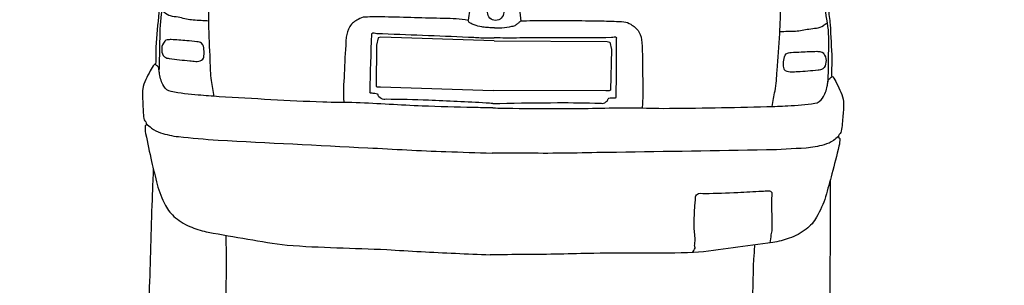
# Model space of a CAD drawing. Extents: x 1616800 to 1632437, y 2248456 to 2251974.
# Tile 290 of 399: x 1619129.865 to 1619132.417, y 2251163.928 to 2251164.617. Entities that reach past the tile are written whole.
import ezdxf

# ---------------------------------------------------------------- set-up
doc = ezdxf.new("R2010")
doc.units = 0
doc.header["$LTSCALE"] = 2
doc.header["$PDMODE"] = 3
doc.header["$PDSIZE"] = 0.2
doc.layers.get('0').update_dxf_attribs({"linetype": 'CONTINUOUS'})
doc.layers.get('Defpoints').update_dxf_attribs({"linetype": 'CONTINUOUS'})
doc.layers.add('0000-PAP-PROFIL EN TRAVERS DE PRINCIPE', color=7, linetype='CONTINUOUS')
doc.styles.add('Arial', font='ARIALN.TTF')
doc.styles.get("Standard").update_dxf_attribs({"font": 'arial.ttf'})
doc.dimstyles.get("Standard").update_dxf_attribs({"dimtxt": 0.18, "dimasz": 0.18, "dimexe": 0.18, "dimexo": 0.0625, "dimgap": 0.09, "dimtad": 0, "dimtih": 1, "dimtoh": 1, "dimdec": 4, "dimzin": 0, "dimdsep": 46, "dimtxsty": 'Standard', "dimcen": 0.09, "dimadec": 0, "dimazin": 0, "dimtfac": 1, "dimtdec": 4, "dimtofl": 0, "dimtmove": 0, "dimatfit": 3, "dimfxl": 1, "dimtolj": 1, "dimtzin": 0, "dimarcsym": 0})

# ---------------------------------------------------------------- blocks, each defined once
blk = doc.blocks.new('Corsa-Arrière')
at = {"color": 8}
for p, q in [((-0.0524, 0.8493), (-0.0631, 0.7657)), ((0.0524, 0.8493), (0.0631, 0.7657))]:
    blk.add_line(p, q, dxfattribs=at)
for points in [[(0, 0.7174), (-0.2722, 0.721), (-0.2786, 0.7194), (-0.2823, 0.7019), (-0.2818, 0.6033), (-0.2791, 0.6017), (-0.2711, 0.6017), (0, 0.5977)], [(0, 0.7174), (0.2722, 0.721), (0.2786, 0.7194), (0.2823, 0.7019), (0.2818, 0.6033), (0.2791, 0.6017), (0.2711, 0.6017), (0, 0.5977)]]:
    blk.add_lwpolyline(points, dxfattribs=at)
blk.add_circle((0.0024, 0.7859), 0.0194, dxfattribs=at)
for points, knots in [([(0, 1.4325), (-0.0119, 1.4325), (-0.0238, 1.4325), (-0.0357, 1.4325), (-0.0751, 1.4325), (-0.1145, 1.4325), (-0.1538, 1.4325), (-0.2158, 1.4325), (-0.2778, 1.4301), (-0.3398, 1.4286), (-0.3741, 1.4278), (-0.4082, 1.4214), (-0.4424, 1.4199), (-0.4434, 1.4199), (-0.4444, 1.4204), (-0.4453, 1.4209), (-0.446, 1.4212), (-0.4437, 1.4227), (-0.4443, 1.4228), (-0.4615, 1.4258), (-0.481, 1.4213), (-0.4986, 1.417), (-0.499, 1.4169), (-0.4994, 1.4168), (-0.4997, 1.4166), (-0.5, 1.4164), (-0.4995, 1.4157), (-0.4997, 1.4155), (-0.5017, 1.4143), (-0.5043, 1.4142), (-0.5062, 1.4128), (-0.5095, 1.4105), (-0.5127, 1.4081), (-0.5159, 1.4056), (-0.5225, 1.4004), (-0.5291, 1.3953), (-0.5353, 1.3896), (-0.5414, 1.384), (-0.5466, 1.3775), (-0.5517, 1.371), (-0.5623, 1.3575), (-0.5726, 1.344), (-0.5816, 1.3293), (-0.5953, 1.3068), (-0.6075, 1.2837), (-0.6189, 1.26), (-0.6353, 1.2259), (-0.6518, 1.192), (-0.6652, 1.1566), (-0.6794, 1.119), (-0.6926, 1.0811), (-0.7059, 1.0432), (-0.7147, 1.018), (-0.7226, 0.9925), (-0.7315, 0.9672), (-0.7366, 0.9528), (-0.7431, 0.939), (-0.7499, 0.9253), (-0.7572, 0.9105), (-0.7674, 0.8972), (-0.7747, 0.8823), (-0.7801, 0.8712), (-0.7848, 0.8598), (-0.7892, 0.8482), (-0.794, 0.8355), (-0.7986, 0.8228), (-0.8014, 0.8095), (-0.8042, 0.7968), (-0.8058, 0.7839), (-0.807, 0.771), (-0.8097, 0.7432), (-0.8112, 0.7154), (-0.8131, 0.6876), (-0.814, 0.6742), (-0.8111, 0.6607), (-0.8131, 0.6473), (-0.8133, 0.6463), (-0.8153, 0.6465), (-0.8159, 0.6457), (-0.8194, 0.6407), (-0.8227, 0.6356), (-0.8254, 0.63), (-0.8324, 0.6157), (-0.841, 0.602), (-0.8427, 0.5864), (-0.8439, 0.5752), (-0.8427, 0.564), (-0.8421, 0.5528), (-0.8415, 0.5401), (-0.8404, 0.5274), (-0.8388, 0.5148), (-0.8382, 0.5107), (-0.8337, 0.5078), (-0.8326, 0.5041), (-0.8322, 0.5026), (-0.8325, 0.5006), (-0.8332, 0.4991), (-0.8336, 0.4983), (-0.8354, 0.4983), (-0.8354, 0.4974), (-0.8358, 0.4914), (-0.8351, 0.485), (-0.8338, 0.479), (-0.8286, 0.4566), (-0.8237, 0.4342), (-0.8181, 0.4119), (-0.8136, 0.3933), (-0.8087, 0.3749), (-0.8037, 0.3565), (-0.7989, 0.3392), (-0.7916, 0.323), (-0.783, 0.3068), (-0.777, 0.2953), (-0.7689, 0.2859), (-0.7585, 0.2777), (-0.746, 0.2678), (-0.733, 0.2605), (-0.7184, 0.2553), (-0.7053, 0.2507), (-0.6924, 0.2463), (-0.6788, 0.2442), (-0.6471, 0.2391), (-0.6154, 0.2342), (-0.5835, 0.2296), (-0.552, 0.2251), (-0.5207, 0.2188), (-0.489, 0.2167), (-0.409, 0.2115), (-0.329, 0.2129), (-0.249, 0.2101), (-0.1939, 0.2082), (-0.1389, 0.2054), (-0.0838, 0.2042), (-0.0559, 0.2036), (-0.0279, 0.2029), (0, 0.2023)], [0, 0, 0, 0, 0.014178, 0.014178, 0.014178, 0.061081, 0.061081, 0.061081, 0.134912, 0.134912, 0.134912, 0.175812, 0.175812, 0.175812, 0.177028, 0.177028, 0.177028, 0.17789, 0.17789, 0.17789, 0.199543, 0.199543, 0.199543, 0.200026, 0.200026, 0.200026, 0.200447, 0.200447, 0.200447, 0.203232, 0.203232, 0.203232, 0.208033, 0.208033, 0.208033, 0.218033, 0.218033, 0.218033, 0.227859, 0.227859, 0.227859, 0.24823, 0.24823, 0.24823, 0.279487, 0.279487, 0.279487, 0.324462, 0.324462, 0.324462, 0.372278, 0.372278, 0.372278, 0.404128, 0.404128, 0.404128, 0.422303, 0.422303, 0.422303, 0.442005, 0.442005, 0.442005, 0.456714, 0.456714, 0.456714, 0.472824, 0.472824, 0.472824, 0.488295, 0.488295, 0.488295, 0.521495, 0.521495, 0.521495, 0.537474, 0.537474, 0.537474, 0.538765, 0.538765, 0.538765, 0.546028, 0.546028, 0.546028, 0.564647, 0.564647, 0.564647, 0.578009, 0.578009, 0.578009, 0.593157, 0.593157, 0.593157, 0.598026, 0.598026, 0.598026, 0.600035, 0.600035, 0.600035, 0.601143, 0.601143, 0.601143, 0.608496, 0.608496, 0.608496, 0.63586, 0.63586, 0.63586, 0.65857, 0.65857, 0.65857, 0.67995, 0.67995, 0.67995, 0.695048, 0.695048, 0.695048, 0.713284, 0.713284, 0.713284, 0.729607, 0.729607, 0.729607, 0.767879, 0.767879, 0.767879, 0.805775, 0.805775, 0.805775, 0.901099, 0.901099, 0.901099, 0.966706, 0.966706, 0.966706, 1, 1, 1, 1]), ([(0, 1.4325), (0.0119, 1.4325), (0.0238, 1.4325), (0.0357, 1.4325), (0.0751, 1.4325), (0.1145, 1.4325), (0.1538, 1.4325), (0.2158, 1.4325), (0.2778, 1.4301), (0.3398, 1.4286), (0.3741, 1.4278), (0.4082, 1.4214), (0.4424, 1.4199), (0.4434, 1.4199), (0.4444, 1.4204), (0.4453, 1.4209), (0.446, 1.4212), (0.4437, 1.4227), (0.4443, 1.4228), (0.4615, 1.4258), (0.481, 1.4213), (0.4986, 1.417), (0.499, 1.4169), (0.4994, 1.4168), (0.4997, 1.4166), (0.5, 1.4164), (0.4995, 1.4157), (0.4997, 1.4155), (0.5017, 1.4143), (0.5043, 1.4142), (0.5062, 1.4128), (0.5095, 1.4105), (0.5127, 1.4081), (0.5159, 1.4056), (0.5225, 1.4004), (0.5291, 1.3953), (0.5353, 1.3896), (0.5414, 1.384), (0.5466, 1.3775), (0.5517, 1.371), (0.5623, 1.3575), (0.5726, 1.344), (0.5816, 1.3293), (0.5953, 1.3068), (0.6075, 1.2837), (0.6189, 1.26), (0.6353, 1.2259), (0.6518, 1.192), (0.6652, 1.1566), (0.6794, 1.119), (0.6926, 1.0811), (0.7059, 1.0432), (0.7147, 1.018), (0.7226, 0.9925), (0.7315, 0.9672), (0.7366, 0.9528), (0.7431, 0.939), (0.7499, 0.9253), (0.7572, 0.9105), (0.7674, 0.8972), (0.7747, 0.8823), (0.7801, 0.8712), (0.7848, 0.8598), (0.7892, 0.8482), (0.794, 0.8355), (0.7986, 0.8228), (0.8014, 0.8095), (0.8042, 0.7968), (0.8058, 0.7839), (0.807, 0.771), (0.8097, 0.7432), (0.8112, 0.7154), (0.8131, 0.6876), (0.814, 0.6742), (0.8111, 0.6607), (0.8131, 0.6473), (0.8133, 0.6463), (0.8153, 0.6465), (0.8159, 0.6457), (0.8194, 0.6407), (0.8227, 0.6356), (0.8254, 0.63), (0.8324, 0.6157), (0.841, 0.602), (0.8427, 0.5864), (0.8439, 0.5752), (0.8427, 0.564), (0.8421, 0.5528), (0.8415, 0.5401), (0.8404, 0.5274), (0.8388, 0.5148), (0.8382, 0.5107), (0.8337, 0.5078), (0.8326, 0.5041), (0.8322, 0.5026), (0.8325, 0.5006), (0.8332, 0.4991), (0.8336, 0.4983), (0.8354, 0.4983), (0.8354, 0.4974), (0.8358, 0.4914), (0.8351, 0.485), (0.8338, 0.479), (0.8286, 0.4566), (0.8237, 0.4342), (0.8181, 0.4119), (0.8136, 0.3933), (0.8087, 0.3749), (0.8037, 0.3565), (0.7989, 0.3392), (0.7916, 0.323), (0.783, 0.3068), (0.777, 0.2953), (0.7689, 0.2859), (0.7585, 0.2777), (0.746, 0.2678), (0.733, 0.2605), (0.7184, 0.2553), (0.7053, 0.2507), (0.6924, 0.2463), (0.6788, 0.2442), (0.6471, 0.2391), (0.6154, 0.2342), (0.5835, 0.2296), (0.552, 0.2251), (0.5207, 0.2188), (0.489, 0.2167), (0.409, 0.2115), (0.329, 0.2129), (0.249, 0.2101), (0.1939, 0.2082), (0.1389, 0.2054), (0.0838, 0.2042), (0.0559, 0.2036), (0.0279, 0.2029), (0, 0.2023)], [0, 0, 0, 0, 0.014178, 0.014178, 0.014178, 0.061081, 0.061081, 0.061081, 0.134912, 0.134912, 0.134912, 0.175812, 0.175812, 0.175812, 0.177028, 0.177028, 0.177028, 0.17789, 0.17789, 0.17789, 0.199543, 0.199543, 0.199543, 0.200026, 0.200026, 0.200026, 0.200447, 0.200447, 0.200447, 0.203232, 0.203232, 0.203232, 0.208033, 0.208033, 0.208033, 0.218033, 0.218033, 0.218033, 0.227859, 0.227859, 0.227859, 0.24823, 0.24823, 0.24823, 0.279487, 0.279487, 0.279487, 0.324462, 0.324462, 0.324462, 0.372278, 0.372278, 0.372278, 0.404128, 0.404128, 0.404128, 0.422303, 0.422303, 0.422303, 0.442005, 0.442005, 0.442005, 0.456714, 0.456714, 0.456714, 0.472824, 0.472824, 0.472824, 0.488295, 0.488295, 0.488295, 0.521495, 0.521495, 0.521495, 0.537474, 0.537474, 0.537474, 0.538765, 0.538765, 0.538765, 0.546028, 0.546028, 0.546028, 0.564647, 0.564647, 0.564647, 0.578009, 0.578009, 0.578009, 0.593157, 0.593157, 0.593157, 0.598026, 0.598026, 0.598026, 0.600035, 0.600035, 0.600035, 0.601143, 0.601143, 0.601143, 0.608496, 0.608496, 0.608496, 0.63586, 0.63586, 0.63586, 0.65857, 0.65857, 0.65857, 0.67995, 0.67995, 0.67995, 0.695048, 0.695048, 0.695048, 0.713284, 0.713284, 0.713284, 0.729607, 0.729607, 0.729607, 0.767879, 0.767879, 0.767879, 0.805775, 0.805775, 0.805775, 0.901099, 0.901099, 0.901099, 0.966706, 0.966706, 0.966706, 1, 1, 1, 1]), ([(-0.6711, 0.5715), (-0.6733, 0.5841), (-0.6755, 0.5966), (-0.6777, 0.6092), (-0.6805, 0.6253), (-0.6807, 0.6417), (-0.6817, 0.658), (-0.6836, 0.6879), (-0.6855, 0.7177), (-0.6866, 0.7476), (-0.6875, 0.7707), (-0.6876, 0.7937), (-0.6874, 0.8168), (-0.6872, 0.841), (-0.686, 0.8651), (-0.685, 0.8893), (-0.6844, 0.9031), (-0.6833, 0.917), (-0.6817, 0.9308), (-0.6742, 0.9959), (-0.6541, 1.0587), (-0.6363, 1.1216), (-0.632, 1.1368), (-0.6222, 1.1502), (-0.6187, 1.1656), (-0.6181, 1.1682), (-0.6191, 1.171), (-0.6187, 1.1737), (-0.6175, 1.182), (-0.6166, 1.1906), (-0.6134, 1.1984), (-0.604, 1.221), (-0.5944, 1.2434), (-0.5847, 1.2658), (-0.5729, 1.2935), (-0.561, 1.3211), (-0.5488, 1.3487), (-0.5448, 1.3575), (-0.5377, 1.3642), (-0.5308, 1.3714), (-0.5256, 1.3768), (-0.5205, 1.3817), (-0.5135, 1.3847), (-0.5047, 1.3885), (-0.4958, 1.3895), (-0.4868, 1.3894), (-0.4773, 1.3893), (-0.4678, 1.3878), (-0.4582, 1.3881), (-0.3737, 1.3901), (-0.2893, 1.3976), (-0.2048, 1.3974), (-0.1528, 1.3973), (-0.1007, 1.3967), (-0.0487, 1.3967), (-0.0324, 1.3967), (-0.0162, 1.3967), (0, 1.3967)], [0, 0, 0, 0, 0.028011, 0.028011, 0.028011, 0.063903, 0.063903, 0.063903, 0.129577, 0.129577, 0.129577, 0.180254, 0.180254, 0.180254, 0.233341, 0.233341, 0.233341, 0.263838, 0.263838, 0.263838, 0.407487, 0.407487, 0.407487, 0.442194, 0.442194, 0.442194, 0.448063, 0.448063, 0.448063, 0.466575, 0.466575, 0.466575, 0.520237, 0.520237, 0.520237, 0.586352, 0.586352, 0.586352, 0.607562, 0.607562, 0.607562, 0.623574, 0.623574, 0.623574, 0.643376, 0.643376, 0.643376, 0.664366, 0.664366, 0.664366, 0.850025, 0.850025, 0.850025, 0.964369, 0.964369, 0.964369, 1, 1, 1, 1]), ([(0.6711, 0.5715), (0.6733, 0.5841), (0.6755, 0.5966), (0.6777, 0.6092), (0.6805, 0.6253), (0.6807, 0.6417), (0.6817, 0.658), (0.6836, 0.6879), (0.6855, 0.7177), (0.6866, 0.7476), (0.6875, 0.7707), (0.6876, 0.7937), (0.6874, 0.8168), (0.6872, 0.841), (0.686, 0.8651), (0.685, 0.8893), (0.6844, 0.9031), (0.6833, 0.917), (0.6817, 0.9308), (0.6742, 0.9959), (0.6541, 1.0587), (0.6363, 1.1216), (0.632, 1.1368), (0.6222, 1.1502), (0.6187, 1.1656), (0.6181, 1.1682), (0.6191, 1.171), (0.6187, 1.1737), (0.6175, 1.182), (0.6166, 1.1906), (0.6134, 1.1984), (0.604, 1.221), (0.5944, 1.2434), (0.5847, 1.2658), (0.5729, 1.2935), (0.561, 1.3211), (0.5488, 1.3487), (0.5448, 1.3575), (0.5377, 1.3642), (0.5308, 1.3714), (0.5256, 1.3768), (0.5205, 1.3817), (0.5135, 1.3847), (0.5047, 1.3885), (0.4958, 1.3895), (0.4868, 1.3894), (0.4773, 1.3893), (0.4678, 1.3878), (0.4582, 1.3881), (0.3737, 1.3901), (0.2893, 1.3976), (0.2048, 1.3974), (0.1528, 1.3973), (0.1007, 1.3967), (0.0487, 1.3967), (0.0324, 1.3967), (0.0162, 1.3967), (0, 1.3967)], [0, 0, 0, 0, 0.028011, 0.028011, 0.028011, 0.063903, 0.063903, 0.063903, 0.129577, 0.129577, 0.129577, 0.180254, 0.180254, 0.180254, 0.233341, 0.233341, 0.233341, 0.263838, 0.263838, 0.263838, 0.407487, 0.407487, 0.407487, 0.442194, 0.442194, 0.442194, 0.448063, 0.448063, 0.448063, 0.466575, 0.466575, 0.466575, 0.520237, 0.520237, 0.520237, 0.586352, 0.586352, 0.586352, 0.607562, 0.607562, 0.607562, 0.623574, 0.623574, 0.623574, 0.643376, 0.643376, 0.643376, 0.664366, 0.664366, 0.664366, 0.850025, 0.850025, 0.850025, 0.964369, 0.964369, 0.964369, 1, 1, 1, 1]), ([(-0.6828, 0.9205), (-0.6876, 0.9208), (-0.6925, 0.9212), (-0.6973, 0.9215), (-0.7083, 0.9221), (-0.7191, 0.9203), (-0.7299, 0.9161), (-0.7409, 0.9119), (-0.7488, 0.9045), (-0.7565, 0.8954), (-0.7683, 0.8814), (-0.7784, 0.8676), (-0.7837, 0.8508), (-0.7881, 0.8371), (-0.7913, 0.8234), (-0.7937, 0.8094), (-0.7977, 0.7866), (-0.8032, 0.7639), (-0.8037, 0.7407), (-0.8042, 0.7134), (-0.8043, 0.686), (-0.8043, 0.6587), (-0.8043, 0.652), (-0.8042, 0.6454), (-0.8043, 0.6387), (-0.8044, 0.6369), (-0.8044, 0.6351), (-0.8044, 0.6333)], [0, 0, 0, 0, 0.041137, 0.041137, 0.041137, 0.134689, 0.134689, 0.134689, 0.230144, 0.230144, 0.230144, 0.378464, 0.378464, 0.378464, 0.498994, 0.498994, 0.498994, 0.695684, 0.695684, 0.695684, 0.92814, 0.92814, 0.92814, 0.984835, 0.984835, 0.984835, 1, 1, 1, 1]), ([(0.6828, 0.9205), (0.6876, 0.9208), (0.6925, 0.9212), (0.6973, 0.9215), (0.7083, 0.9221), (0.7191, 0.9203), (0.7299, 0.9161), (0.7409, 0.9119), (0.7488, 0.9045), (0.7565, 0.8954), (0.7683, 0.8814), (0.7784, 0.8676), (0.7837, 0.8508), (0.7881, 0.8371), (0.7913, 0.8234), (0.7937, 0.8094), (0.7977, 0.7866), (0.8032, 0.7639), (0.8037, 0.7407), (0.8042, 0.7134), (0.8043, 0.686), (0.8043, 0.6587), (0.8043, 0.652), (0.8042, 0.6454), (0.8043, 0.6387), (0.8044, 0.6369), (0.8044, 0.6351), (0.8044, 0.6333)], [0, 0, 0, 0, 0.041137, 0.041137, 0.041137, 0.134689, 0.134689, 0.134689, 0.230144, 0.230144, 0.230144, 0.378464, 0.378464, 0.378464, 0.498994, 0.498994, 0.498994, 0.695684, 0.695684, 0.695684, 0.92814, 0.92814, 0.92814, 0.984835, 0.984835, 0.984835, 1, 1, 1, 1]), ([(-0.6868, 0.7524), (-0.6993, 0.7529), (-0.7117, 0.7535), (-0.7242, 0.7541), (-0.7351, 0.7546), (-0.7458, 0.7574), (-0.7565, 0.7595), (-0.7682, 0.7617), (-0.7814, 0.7615), (-0.791, 0.7685), (-0.794, 0.7707), (-0.797, 0.7729), (-0.8, 0.7751)], [0, 0, 0, 0, 0.320344, 0.320344, 0.320344, 0.599834, 0.599834, 0.599834, 0.904479, 0.904479, 0.904479, 1, 1, 1, 1]), ([(0, 0.7486), (-0.001, 0.7486), (-0.002, 0.7486), (-0.003, 0.7486), (-0.008, 0.7486), (-0.0129, 0.7489), (-0.0179, 0.7491), (-0.0221, 0.7493), (-0.0263, 0.7497), (-0.0304, 0.7502), (-0.0366, 0.7509), (-0.0425, 0.7528), (-0.0484, 0.7547), (-0.052, 0.7558), (-0.0554, 0.7573), (-0.0588, 0.7592), (-0.06, 0.7599), (-0.061, 0.7609), (-0.0619, 0.7619), (-0.0627, 0.7627), (-0.0621, 0.7648), (-0.0633, 0.765), (-0.0826, 0.7693), (-0.102, 0.7687), (-0.1214, 0.7688), (-0.1689, 0.7693), (-0.2163, 0.7698), (-0.2637, 0.7699), (-0.2796, 0.77), (-0.2956, 0.7696), (-0.3115, 0.7688), (-0.3173, 0.7686), (-0.3226, 0.7659), (-0.3279, 0.763), (-0.336, 0.7585), (-0.3427, 0.7535), (-0.3476, 0.7454), (-0.3525, 0.7372), (-0.355, 0.7288), (-0.3555, 0.7199), (-0.3571, 0.6934), (-0.3583, 0.6671), (-0.3587, 0.6406), (-0.3591, 0.6168), (-0.3611, 0.593), (-0.3593, 0.5693), (-0.3591, 0.567), (-0.3589, 0.5646), (-0.3587, 0.5623)], [0, 0, 0, 0, 0.005583, 0.005583, 0.005583, 0.032902, 0.032902, 0.032902, 0.056011, 0.056011, 0.056011, 0.090063, 0.090063, 0.090063, 0.110783, 0.110783, 0.110783, 0.118404, 0.118404, 0.118404, 0.124709, 0.124709, 0.124709, 0.231763, 0.231763, 0.231763, 0.493089, 0.493089, 0.493089, 0.580867, 0.580867, 0.580867, 0.612952, 0.612952, 0.612952, 0.661359, 0.661359, 0.661359, 0.710531, 0.710531, 0.710531, 0.856183, 0.856183, 0.856183, 0.987241, 0.987241, 0.987241, 1, 1, 1, 1]), ([(0, 0.7486), (0.001, 0.7486), (0.002, 0.7486), (0.003, 0.7486), (0.008, 0.7486), (0.013, 0.7488), (0.0179, 0.7491), (0.0262, 0.7497), (0.0342, 0.7516), (0.0424, 0.7533), (0.0456, 0.754), (0.0493, 0.7543), (0.0518, 0.7565), (0.0538, 0.7581), (0.0557, 0.7598), (0.0577, 0.7614), (0.0596, 0.7631), (0.0616, 0.7647), (0.0635, 0.7664), (0.0637, 0.7666), (0.0623, 0.7664), (0.0626, 0.7664), (0.0822, 0.7672), (0.1018, 0.7684), (0.1214, 0.7688), (0.1689, 0.7699), (0.2163, 0.7697), (0.2637, 0.7699), (0.2796, 0.77), (0.2956, 0.7696), (0.3115, 0.7688), (0.3173, 0.7686), (0.3226, 0.7659), (0.3279, 0.763), (0.336, 0.7585), (0.3427, 0.7535), (0.3476, 0.7454), (0.3525, 0.7372), (0.355, 0.7288), (0.3555, 0.7199), (0.3571, 0.6934), (0.3583, 0.6671), (0.3587, 0.6406), (0.3591, 0.6168), (0.3611, 0.593), (0.3593, 0.5693), (0.3591, 0.567), (0.3589, 0.5646), (0.3587, 0.5623)], [0, 0, 0, 0, 0.005567, 0.005567, 0.005567, 0.032805, 0.032805, 0.032805, 0.07828, 0.07828, 0.07828, 0.096509, 0.096509, 0.096509, 0.110548, 0.110548, 0.110548, 0.124586, 0.124586, 0.124586, 0.126233, 0.126233, 0.126233, 0.234027, 0.234027, 0.234027, 0.494583, 0.494583, 0.494583, 0.582103, 0.582103, 0.582103, 0.614093, 0.614093, 0.614093, 0.662357, 0.662357, 0.662357, 0.711384, 0.711384, 0.711384, 0.856606, 0.856606, 0.856606, 0.987279, 0.987279, 0.987279, 1, 1, 1, 1]), ([(0.6868, 0.7524), (0.6993, 0.7529), (0.7117, 0.7535), (0.7242, 0.7541), (0.7351, 0.7546), (0.7458, 0.7574), (0.7565, 0.7595), (0.7682, 0.7617), (0.7814, 0.7615), (0.791, 0.7685), (0.794, 0.7707), (0.797, 0.7729), (0.8, 0.7751)], [0, 0, 0, 0, 0.320344, 0.320344, 0.320344, 0.599834, 0.599834, 0.599834, 0.904479, 0.904479, 0.904479, 1, 1, 1, 1]), ([(0, 0.5664), (-0.0054, 0.5666), (-0.0109, 0.5669), (-0.0163, 0.5671), (-0.0626, 0.5693), (-0.109, 0.5701), (-0.1554, 0.5714), (-0.1894, 0.5723), (-0.2234, 0.5719), (-0.2573, 0.5719), (-0.2591, 0.5719), (-0.2609, 0.5714), (-0.2626, 0.5714), (-0.267, 0.5714), (-0.2707, 0.5745), (-0.2743, 0.5773), (-0.2765, 0.5789), (-0.2755, 0.5834), (-0.278, 0.5842), (-0.2801, 0.5848), (-0.2823, 0.5851), (-0.2844, 0.5852), (-0.2872, 0.5855), (-0.2901, 0.5856), (-0.2929, 0.5858), (-0.294, 0.5859), (-0.2956, 0.5852), (-0.2961, 0.5863), (-0.2966, 0.5874), (-0.2961, 0.5884), (-0.2961, 0.5895), (-0.2956, 0.6357), (-0.295, 0.6818), (-0.2945, 0.7279), (-0.2945, 0.7285), (-0.295, 0.729), (-0.2945, 0.7295), (-0.2907, 0.7336), (-0.2864, 0.7302), (-0.2823, 0.7301), (-0.2088, 0.7285), (-0.1354, 0.7273), (-0.062, 0.7253), (-0.0506, 0.725), (-0.0393, 0.7244), (-0.028, 0.7242), (-0.0188, 0.7241), (-0.0096, 0.7248), (-0.0004, 0.7248), (-0.0003, 0.7248), (-0.0001, 0.7248), (0, 0.7248)], [0, 0, 0, 0, 0.022075, 0.022075, 0.022075, 0.2102, 0.2102, 0.2102, 0.347999, 0.347999, 0.347999, 0.355212, 0.355212, 0.355212, 0.372876, 0.372876, 0.372876, 0.383497, 0.383497, 0.383497, 0.39223, 0.39223, 0.39223, 0.403735, 0.403735, 0.403735, 0.408102, 0.408102, 0.408102, 0.412421, 0.412421, 0.412421, 0.5996, 0.5996, 0.5996, 0.60176, 0.60176, 0.60176, 0.618282, 0.618282, 0.618282, 0.916197, 0.916197, 0.916197, 0.962152, 0.962152, 0.962152, 0.999479, 0.999479, 0.999479, 1, 1, 1, 1]), ([(0, 0.5664), (0.0054, 0.5666), (0.0109, 0.5669), (0.0163, 0.5671), (0.0626, 0.5693), (0.109, 0.5701), (0.1554, 0.5714), (0.1894, 0.5723), (0.2234, 0.5719), (0.2573, 0.5719), (0.2591, 0.5719), (0.2609, 0.5714), (0.2626, 0.5714), (0.267, 0.5714), (0.2707, 0.5745), (0.2743, 0.5773), (0.2765, 0.5789), (0.2755, 0.5834), (0.278, 0.5842), (0.2801, 0.5848), (0.2823, 0.5851), (0.2844, 0.5852), (0.2872, 0.5855), (0.2901, 0.5856), (0.2929, 0.5858), (0.294, 0.5859), (0.2956, 0.5852), (0.2961, 0.5863), (0.2966, 0.5874), (0.2961, 0.5884), (0.2961, 0.5895), (0.2956, 0.6357), (0.295, 0.6818), (0.2945, 0.7279), (0.2945, 0.7285), (0.295, 0.729), (0.2945, 0.7295), (0.2907, 0.7336), (0.2864, 0.7302), (0.2823, 0.7301), (0.2088, 0.7285), (0.1354, 0.7273), (0.062, 0.7253), (0.0506, 0.725), (0.0393, 0.7244), (0.028, 0.7242), (0.0188, 0.7241), (0.0096, 0.7248), (0.0004, 0.7248), (0.0003, 0.7248), (0.0001, 0.7248), (0, 0.7248)], [0, 0, 0, 0, 0.022075, 0.022075, 0.022075, 0.2102, 0.2102, 0.2102, 0.347999, 0.347999, 0.347999, 0.355212, 0.355212, 0.355212, 0.372876, 0.372876, 0.372876, 0.383497, 0.383497, 0.383497, 0.39223, 0.39223, 0.39223, 0.403735, 0.403735, 0.403735, 0.408102, 0.408102, 0.408102, 0.412421, 0.412421, 0.412421, 0.5996, 0.5996, 0.5996, 0.60176, 0.60176, 0.60176, 0.618282, 0.618282, 0.618282, 0.916197, 0.916197, 0.916197, 0.962152, 0.962152, 0.962152, 0.999479, 0.999479, 0.999479, 1, 1, 1, 1]), ([(-0.7767, 0.7063), (-0.7641, 0.7056), (-0.7516, 0.7049), (-0.739, 0.7041), (-0.7308, 0.7036), (-0.7226, 0.7029), (-0.7144, 0.7023), (-0.7105, 0.702), (-0.7066, 0.7018), (-0.7032, 0.6987), (-0.6984, 0.6944), (-0.6983, 0.6888), (-0.6973, 0.6834), (-0.6965, 0.6785), (-0.6961, 0.6735), (-0.6969, 0.6686), (-0.6975, 0.6647), (-0.6984, 0.6605), (-0.7023, 0.6582), (-0.7118, 0.6527), (-0.7214, 0.6553), (-0.731, 0.656), (-0.7474, 0.6571), (-0.7638, 0.6587), (-0.7803, 0.6609), (-0.7841, 0.6615), (-0.7878, 0.6613), (-0.7915, 0.6641), (-0.797, 0.6684), (-0.7982, 0.6745), (-0.7988, 0.6802), (-0.7994, 0.6857), (-0.7986, 0.6918), (-0.7952, 0.6973), (-0.7929, 0.701), (-0.7903, 0.7048), (-0.7864, 0.7052), (-0.7829, 0.7056), (-0.7794, 0.706), (-0.776, 0.7064)], [0, 0, 0, 0, 0.142577, 0.142577, 0.142577, 0.23601, 0.23601, 0.23601, 0.280498, 0.280498, 0.280498, 0.342335, 0.342335, 0.342335, 0.398442, 0.398442, 0.398442, 0.442502, 0.442502, 0.442502, 0.551271, 0.551271, 0.551271, 0.738579, 0.738579, 0.738579, 0.782578, 0.782578, 0.782578, 0.849275, 0.849275, 0.849275, 0.915331, 0.915331, 0.915331, 0.960274, 0.960274, 0.960274, 1, 1, 1, 1]), ([(0.7767, 0.7063), (0.7641, 0.7056), (0.7516, 0.7049), (0.739, 0.7041), (0.7308, 0.7036), (0.7226, 0.7029), (0.7144, 0.7023), (0.7105, 0.702), (0.7066, 0.7018), (0.7032, 0.6987), (0.6984, 0.6944), (0.6983, 0.6888), (0.6973, 0.6834), (0.6965, 0.6785), (0.6961, 0.6735), (0.6969, 0.6686), (0.6975, 0.6647), (0.6984, 0.6605), (0.7023, 0.6582), (0.7118, 0.6527), (0.7214, 0.6553), (0.731, 0.656), (0.7474, 0.6571), (0.7638, 0.6587), (0.7803, 0.6609), (0.7841, 0.6615), (0.7878, 0.6613), (0.7915, 0.6641), (0.797, 0.6684), (0.7982, 0.6745), (0.7988, 0.6802), (0.7994, 0.6857), (0.7986, 0.6918), (0.7952, 0.6973), (0.7929, 0.701), (0.7903, 0.7048), (0.7864, 0.7052), (0.7829, 0.7056), (0.7794, 0.706), (0.776, 0.7064)], [0, 0, 0, 0, 0.142577, 0.142577, 0.142577, 0.23601, 0.23601, 0.23601, 0.280498, 0.280498, 0.280498, 0.342335, 0.342335, 0.342335, 0.398442, 0.398442, 0.398442, 0.442502, 0.442502, 0.442502, 0.551271, 0.551271, 0.551271, 0.738579, 0.738579, 0.738579, 0.782578, 0.782578, 0.782578, 0.849275, 0.849275, 0.849275, 0.915331, 0.915331, 0.915331, 0.960274, 0.960274, 0.960274, 1, 1, 1, 1]), ([(0, 0.5558), (-0.0159, 0.5558), (-0.0318, 0.5558), (-0.0477, 0.5558), (-0.0884, 0.5558), (-0.1291, 0.5565), (-0.1697, 0.5572), (-0.2228, 0.5581), (-0.2759, 0.5612), (-0.329, 0.5622), (-0.3558, 0.5628), (-0.3826, 0.5617), (-0.4094, 0.5622), (-0.4926, 0.5639), (-0.5757, 0.5673), (-0.6588, 0.5709), (-0.6755, 0.5716), (-0.6923, 0.5728), (-0.709, 0.5738), (-0.7309, 0.5751), (-0.7526, 0.5772), (-0.7743, 0.581), (-0.7816, 0.5822), (-0.7878, 0.5873), (-0.7923, 0.5939), (-0.7984, 0.6031), (-0.801, 0.6126), (-0.803, 0.6227), (-0.8037, 0.6263), (-0.8038, 0.6299), (-0.8045, 0.6335), (-0.8049, 0.6357), (-0.8049, 0.6385), (-0.8066, 0.64), (-0.8092, 0.6421), (-0.8117, 0.6443), (-0.8143, 0.6464)], [0, 0, 0, 0, 0.055768, 0.055768, 0.055768, 0.198355, 0.198355, 0.198355, 0.384638, 0.384638, 0.384638, 0.478571, 0.478571, 0.478571, 0.77019, 0.77019, 0.77019, 0.828995, 0.828995, 0.828995, 0.905778, 0.905778, 0.905778, 0.931641, 0.931641, 0.931641, 0.967566, 0.967566, 0.967566, 0.980295, 0.980295, 0.980295, 0.988274, 0.988274, 0.988274, 1, 1, 1, 1]), ([(0, 0.5558), (0.0159, 0.5558), (0.0318, 0.5558), (0.0477, 0.5558), (0.0884, 0.5558), (0.1291, 0.5565), (0.1697, 0.5572), (0.2228, 0.5581), (0.2759, 0.5612), (0.329, 0.5622), (0.3558, 0.5628), (0.3826, 0.5617), (0.4094, 0.5622), (0.4926, 0.5639), (0.5757, 0.5673), (0.6588, 0.5709), (0.6755, 0.5716), (0.6923, 0.5728), (0.709, 0.5738), (0.7309, 0.5751), (0.7526, 0.5772), (0.7743, 0.581), (0.7816, 0.5822), (0.7878, 0.5873), (0.7923, 0.5939), (0.7984, 0.6031), (0.801, 0.6126), (0.803, 0.6227), (0.8037, 0.6263), (0.8038, 0.6299), (0.8045, 0.6335), (0.8049, 0.6357), (0.8049, 0.6385), (0.8066, 0.64), (0.8092, 0.6421), (0.8117, 0.6443), (0.8143, 0.6464)], [0, 0, 0, 0, 0.055768, 0.055768, 0.055768, 0.198355, 0.198355, 0.198355, 0.384638, 0.384638, 0.384638, 0.478571, 0.478571, 0.478571, 0.77019, 0.77019, 0.77019, 0.828995, 0.828995, 0.828995, 0.905778, 0.905778, 0.905778, 0.931641, 0.931641, 0.931641, 0.967566, 0.967566, 0.967566, 0.980295, 0.980295, 0.980295, 0.988274, 0.988274, 0.988274, 1, 1, 1, 1]), ([(-0.8324, 0.5025), (-0.8284, 0.4991), (-0.8243, 0.4958), (-0.8202, 0.4924), (-0.8139, 0.4872), (-0.806, 0.484), (-0.798, 0.4816), (-0.7838, 0.4774), (-0.7695, 0.4742), (-0.7549, 0.473), (-0.7231, 0.4703), (-0.6914, 0.4676), (-0.6595, 0.4665), (-0.5393, 0.4623), (-0.4191, 0.4581), (-0.2989, 0.4543), (-0.2362, 0.4523), (-0.1736, 0.4493), (-0.1109, 0.4485), (-0.0739, 0.4481), (-0.037, 0.4476), (0, 0.4472)], [0, 0, 0, 0, 0.018812, 0.018812, 0.018812, 0.048254, 0.048254, 0.048254, 0.100541, 0.100541, 0.100541, 0.214439, 0.214439, 0.214439, 0.644027, 0.644027, 0.644027, 0.867989, 0.867989, 0.867989, 1, 1, 1, 1]), ([(0.8324, 0.5025), (0.8284, 0.4991), (0.8243, 0.4958), (0.8202, 0.4924), (0.8139, 0.4872), (0.806, 0.484), (0.798, 0.4816), (0.7838, 0.4774), (0.7695, 0.4742), (0.7549, 0.473), (0.7231, 0.4703), (0.6914, 0.4676), (0.6595, 0.4665), (0.5393, 0.4623), (0.4191, 0.4581), (0.2989, 0.4543), (0.2362, 0.4523), (0.1736, 0.4493), (0.1109, 0.4485), (0.0739, 0.4481), (0.037, 0.4476), (0, 0.4472)], [0, 0, 0, 0, 0.018812, 0.018812, 0.018812, 0.048254, 0.048254, 0.048254, 0.100541, 0.100541, 0.100541, 0.214439, 0.214439, 0.214439, 0.644027, 0.644027, 0.644027, 0.867989, 0.867989, 0.867989, 1, 1, 1, 1]), ([(-0.8138, 0.3948), (-0.8143, 0.3745), (-0.8148, 0.3543), (-0.8152, 0.3341), (-0.8169, 0.2591), (-0.8173, 0.1842), (-0.8182, 0.1092), (-0.8185, 0.084), (-0.818, 0.0588), (-0.8142, 0.0337), (-0.8132, 0.0265), (-0.8073, 0.0209), (-0.8005, 0.017), (-0.7823, 0.0063), (-0.764, 0.0028), (-0.7447, 0.0013), (-0.7148, -0.0011), (-0.6847, -0.0001), (-0.6547, 0.0022), (-0.6507, 0.0026), (-0.6464, 0.0018), (-0.643, 0.0052), (-0.639, 0.0089), (-0.6392, 0.0135), (-0.6381, 0.0179), (-0.6365, 0.0238), (-0.6345, 0.0296), (-0.6341, 0.0356), (-0.6331, 0.0536), (-0.633, 0.0716), (-0.6332, 0.0896), (-0.6336, 0.1328), (-0.633, 0.176), (-0.6351, 0.2192), (-0.6354, 0.2253), (-0.6357, 0.2314), (-0.636, 0.2374)], [0, 0, 0, 0, 0.078203, 0.078203, 0.078203, 0.367709, 0.367709, 0.367709, 0.465175, 0.465175, 0.465175, 0.49298, 0.49298, 0.49298, 0.56761, 0.56761, 0.56761, 0.683564, 0.683564, 0.683564, 0.699156, 0.699156, 0.699156, 0.716757, 0.716757, 0.716757, 0.740062, 0.740062, 0.740062, 0.8096, 0.8096, 0.8096, 0.976481, 0.976481, 0.976481, 1, 1, 1, 1]), ([(0.8138, 0.3948), (0.8143, 0.3745), (0.8148, 0.3543), (0.8152, 0.3341), (0.8169, 0.2591), (0.8173, 0.1842), (0.8182, 0.1092), (0.8185, 0.084), (0.818, 0.0588), (0.8142, 0.0337), (0.8132, 0.0265), (0.8073, 0.0209), (0.8005, 0.017), (0.7823, 0.0063), (0.764, 0.0028), (0.7447, 0.0013), (0.7148, -0.0011), (0.6847, -0.0001), (0.6547, 0.0022), (0.6507, 0.0026), (0.6464, 0.0018), (0.643, 0.0052), (0.639, 0.0089), (0.6392, 0.0135), (0.6381, 0.0179), (0.6365, 0.0238), (0.6345, 0.0296), (0.6341, 0.0356), (0.6331, 0.0536), (0.633, 0.0716), (0.6332, 0.0896), (0.6336, 0.1328), (0.633, 0.176), (0.6351, 0.2192), (0.6354, 0.2253), (0.6357, 0.2314), (0.636, 0.2374)], [0, 0, 0, 0, 0.078203, 0.078203, 0.078203, 0.367709, 0.367709, 0.367709, 0.465175, 0.465175, 0.465175, 0.49298, 0.49298, 0.49298, 0.56761, 0.56761, 0.56761, 0.683564, 0.683564, 0.683564, 0.699156, 0.699156, 0.699156, 0.716757, 0.716757, 0.716757, 0.740062, 0.740062, 0.740062, 0.8096, 0.8096, 0.8096, 0.976481, 0.976481, 0.976481, 1, 1, 1, 1]), ([(0.4859, 0.2165), (0.488, 0.22), (0.4901, 0.2234), (0.4922, 0.2269), (0.4933, 0.2287), (0.4911, 0.231), (0.4912, 0.2331), (0.4913, 0.238), (0.4924, 0.2429), (0.4922, 0.2478), (0.4918, 0.259), (0.4892, 0.2702), (0.4891, 0.2814), (0.489, 0.2978), (0.4894, 0.3142), (0.4901, 0.3306), (0.4904, 0.3355), (0.4908, 0.3404), (0.4912, 0.3453), (0.4915, 0.3489), (0.49, 0.3528), (0.4933, 0.3558), (0.4998, 0.3618), (0.5071, 0.3586), (0.5142, 0.359), (0.5403, 0.3604), (0.5665, 0.3613), (0.5926, 0.3631), (0.6117, 0.3645), (0.6309, 0.3659), (0.6501, 0.3673), (0.6556, 0.3677), (0.6612, 0.3681), (0.6668, 0.3684), (0.6696, 0.3685), (0.6737, 0.367), (0.6741, 0.3642), (0.6749, 0.3586), (0.6739, 0.353), (0.6741, 0.3474), (0.6744, 0.3345), (0.6748, 0.3216), (0.6751, 0.3086), (0.6753, 0.3044), (0.6754, 0.3001), (0.6755, 0.2958), (0.6757, 0.2888), (0.6759, 0.2819), (0.676, 0.2749), (0.6761, 0.2707), (0.6747, 0.2667), (0.6742, 0.2625), (0.6735, 0.2562), (0.6727, 0.2498), (0.672, 0.2435)], [0, 0, 0, 0, 0.02727, 0.02727, 0.02727, 0.041596, 0.041596, 0.041596, 0.074658, 0.074658, 0.074658, 0.150361, 0.150361, 0.150361, 0.261094, 0.261094, 0.261094, 0.294156, 0.294156, 0.294156, 0.318173, 0.318173, 0.318173, 0.365668, 0.365668, 0.365668, 0.542049, 0.542049, 0.542049, 0.671553, 0.671553, 0.671553, 0.709201, 0.709201, 0.709201, 0.728147, 0.728147, 0.728147, 0.765835, 0.765835, 0.765835, 0.85302, 0.85302, 0.85302, 0.881869, 0.881869, 0.881869, 0.92881, 0.92881, 0.92881, 0.956939, 0.956939, 0.956939, 1, 1, 1, 1])]:
    blk.add_open_spline(points, degree=3, knots=knots, dxfattribs=at)
blk = doc.blocks.new('*D209')
at = {"layer": '0000-PAP-PROFIL EN TRAVERS DE PRINCIPE', "color": 0, "lineweight": -2, "ltscale": 0.6, "transparency": 16777216}
for p, q in [((1619125.8727, 2251163.3636), (1619125.8727, 2251168.2047)), ((1619132.8727, 2251163.5386), (1619132.8727, 2251168.2047))]:
    blk.add_line(p, q, dxfattribs=at)
at = {"layer": '0000-PAP-PROFIL EN TRAVERS DE PRINCIPE', "color": 0, "linetype": 'Continuous', "lineweight": -2, "ltscale": 0.6, "transparency": 16777216}
for p, q in [((1619126.2727, 2251168.2047), (1619129.0333, 2251168.2047)), ((1619132.4727, 2251168.2047), (1619129.712, 2251168.2047))]:
    blk.add_line(p, q, dxfattribs=at)
at = {"layer": '0000-PAP-PROFIL EN TRAVERS DE PRINCIPE', "color": 0, "ltscale": 0.6, "transparency": 16777216}
for points in [[(1619126.2727, 2251168.2714), (1619126.2727, 2251168.1381), (1619125.8727, 2251168.2047)], [(1619132.4727, 2251168.2714), (1619132.4727, 2251168.1381), (1619132.8727, 2251168.2047)]]:
    blk.add_solid(points, dxfattribs=at)
at = {"layer": 'Defpoints', "color": 0, "ltscale": 0.6, "transparency": 16777216}
for p in [(1619132.8727, 2251168.2047), (1619132.8727, 2251163.5386), (1619125.8727, 2251163.3636)]:
    blk.add_point(p, dxfattribs=at)
at = {"layer": '0000-PAP-PROFIL EN TRAVERS DE PRINCIPE', "color": 0, "ltscale": 0.6, "transparency": 16777216, "insert": (1619129.3727, 2251168.2047), "char_height": 0.32, "attachment_point": 5, "style": 'Arial'}
blk.add_mtext('\\A1;7.00', dxfattribs=at)

msp = doc.modelspace()

# ---------------------------------------------------------------- block references
at = {"layer": '0000-PAP-PROFIL EN TRAVERS DE PRINCIPE', "xscale": 1.077751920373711, "yscale": 1.077751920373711, "zscale": 1.077751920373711, "rotation": 358.9581735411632}
msp.add_blockref('Corsa-Arrière', (1619131.0808, 2251163.7894), dxfattribs=at)

# ---------------------------------------------------------------- dimensions: what is measured, and where the dimension line sits
at = {"layer": '0000-PAP-PROFIL EN TRAVERS DE PRINCIPE', "ltscale": 0.6}
dim = msp.add_linear_dim(base=(1619132.8727, 2251168.2047), p1=(1619125.8727, 2251163.3636), p2=(1619132.8727, 2251163.5386), dimstyle='Standard', override={"dimscale": 40, "dimtxt": 0.008, "dimasz": 0.01, "dimexe": 0, "dimexo": 0, "dimgap": 0, "dimtih": 0, "dimtoh": 0, "dimdec": 2, "dimtxsty": 'Arial', "dimcen": 1.5, "dimtmove": 1, "dimfxl": 1.25, "dimfxlon": 1}, dxfattribs=at)
dim.commit()
dim.dimension.update_dxf_attribs({"geometry": '*D209', "text_midpoint": (1619129.3727, 2251168.2047)})

doc.saveas('drawing.dxf')
